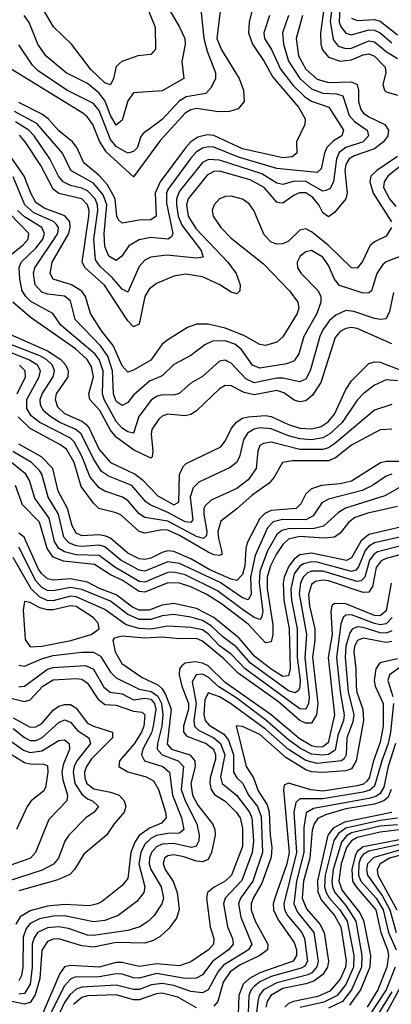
# Model space of a CAD drawing. Header units: inches. Extents: x 501365 to 657855, y 482276 to 547543.
# Tile 619 of 656: x 602593 to 603888, y 514740 to 518176. Entities that reach past the tile are written whole.
import ezdxf

# ---------------------------------------------------------------- set-up
doc = ezdxf.new("R2010")
doc.units = ezdxf.units.IN
doc.header["$MEASUREMENT"] = 0
doc.layers.add('A6501', color=7, linetype='Continuous')

msp = doc.modelspace()

# ---------------------------------------------------------------- linework, layer by layer
at = {"layer": 'A6501', "color": 5}
for points, elevation in [([(603219.1, 518270), (603235, 518110), (603246.3, 518066.3), (603275.6, 517990), (603275.7, 517970), (603260.7, 517939.3), (603242, 517918), (603174, 517906), (603149.1, 517890.9), (603090, 517827), (603022.5, 517777.5), (603014.3, 517765.7), (603003.5, 517730), (602990, 517715.2), (602970, 517710), (602930, 517733.5), (602910, 517758.1), (602870, 517859.2), (602850, 517883.6), (602758, 517930), (602657.5, 517997.5), (602637.5, 518017.5), (602590, 518088.1)], 2860), ([(603416.8, 518263.1), (603393.5, 518166.5), (603391.3, 518130), (603404.3, 518090), (603445.4, 518030), (603475.3, 517975.3), (603565.3, 517870), (603588.4, 517830), (603586.9, 517810), (603557.5, 517750), (603559, 517710), (603542.7, 517697.3), (603510, 517694.2), (603370, 517724.5), (603270, 517771.5), (603246.2, 517773.8), (603213.8, 517766.3), (603190.3, 517749.7), (603171.3, 517728.8), (603082.4, 517610), (603066, 517570), (603068.4, 517490), (603050, 517477.2), (603010, 517476.4), (602950, 517465.5), (602937.4, 517477.4), (602932, 517490), (602925.8, 517550), (602899.1, 517599.1), (602870, 517631.7), (602816.6, 517676.6), (602792.5, 517730), (602777.5, 517750), (602730, 517788.3), (602692.8, 517830), (602670, 517845.8), (602590, 517886.9)], 2920), ([(603295.8, 518235.8), (603280.6, 518110), (603296.1, 518070), (603357.9, 517970), (603372.8, 517930), (603375.4, 517890), (603354.8, 517865.2), (603324.7, 517855.3), (603285.8, 517854.2), (603210, 517865.5), (603190, 517860.6), (603170, 517849.2), (603084.3, 517755.7), (602990, 517627.6), (602894.3, 517714.3), (602871.8, 517751.8), (602848, 517810), (602830, 517836.1), (602813.1, 517850), (602426.6, 518086.6)], 2880), ([(603103.3, 518230), (603150.7, 518150), (603168.3, 518110), (603170, 518089), (603158.2, 518030), (603165.6, 517970), (603090, 517927.7), (602990, 517920.6), (602970, 517892.6), (602950, 517824.8), (602930, 517807.1), (602910, 517841.4), (602890.9, 517890.9), (602870, 517919.7), (602830, 517952.5), (602755.4, 517990), (602684.4, 518050), (602656.5, 518090), (602626.2, 518166.2), (602609.3, 518190)], 2840), ([(603655.6, 518230), (603641.4, 518130), (603642.7, 518090), (603648.6, 518070), (603670, 518045.3), (603710, 518030.9), (603750, 518035.7), (603790, 518052.8), (603810, 518056.5), (603830, 518048.2), (603867.6, 518010), (603869.5, 517990), (603859.3, 517950), (603864.3, 517930), (603870, 517923.8), (603910, 517912.1)], 3020), ([(603683.8, 518230), (603675.3, 518170), (603686, 518106), (603703.3, 518083.3), (603730, 518074.6), (603750, 518076.8), (603810, 518101.4), (603830, 518097.9), (603870, 518064.5), (603910, 518040.6)], 3040), ([(603710, 518250), (603707.1, 518167.1), (603713.4, 518150), (603730, 518129.2), (603750, 518123), (603810, 518140.2), (603830, 518139.7), (603850, 518129.4), (603890, 518094.8)], 3060), ([(603043.7, 518203.7), (603065.9, 518150), (603067.1, 518072.9), (603050, 518054), (603005.5, 518050), (602949.2, 518030), (602930, 518011.8), (602920.3, 517970), (602910, 517948.2), (602890, 517955.3), (602841.7, 518001.7), (602774.1, 518090), (602710.8, 518150.8), (602676.8, 518210)], 2820), ([(603463.5, 518190), (603444.1, 518130), (603446.5, 518110), (603471.3, 518071.3), (603502.5, 518002.5), (603546.1, 517946.1), (603586.9, 517906.9), (603610, 517891.5), (603670.5, 517870), (603722.3, 517790), (603716.6, 517770), (603687.2, 517752.8), (603663.8, 517730), (603655.1, 517710), (603644.5, 517655.5), (603630, 517642.8), (603490, 517656.8), (603355.8, 517695.8), (603270, 517730.4), (603250, 517731.9), (603230, 517727.4), (603210, 517714.4), (603190, 517692), (603110, 517583.6), (603105.4, 517570), (603104.7, 517535.3), (603126.9, 517430), (603122.6, 517417.4), (603109.7, 517410.3), (603050, 517415.4), (603010, 517407.7), (602973.7, 517386.3), (602949.7, 517350.3), (602930, 517334.9), (602904.3, 517350), (602890, 517383.9), (602887.8, 517430), (602896.5, 517530), (602884.6, 517564.6), (602850, 517604.8), (602771.4, 517650), (602742.9, 517710), (602653.1, 517813.1), (602575.7, 517855.7)], 2940), ([(603530.3, 518190), (603509.4, 518130), (603512.6, 518090), (603530.6, 518030.6), (603569.6, 517970), (603610, 517934), (603650, 517919.5), (603697, 517917), (603719.6, 517910), (603741.6, 517841.6), (603760.5, 517820.5), (603804.6, 517790), (603809.3, 517770), (603790.3, 517749.7), (603730.3, 517729.7), (603707.3, 517712.7), (603697.3, 517690), (603687.3, 517610), (603674.7, 517585.3), (603660.8, 517579.2), (603650, 517577.9), (603590, 517611.2), (603550, 517612.4), (603510, 517600.1), (603490, 517605.6), (603437.8, 517637.8), (603290, 517685.7), (603251.6, 517688.4), (603230, 517677.9), (603150, 517577.9), (603140, 517550), (603139.4, 517530), (603145.7, 517490), (603158.3, 517458.3), (603225.9, 517370), (603233, 517347), (603210, 517343.3), (603105.7, 517354.3), (603050, 517346.9), (603030, 517336.1), (603010, 517314.6), (602970, 517225.3), (602950, 517235.6), (602916, 517276), (602874, 517314), (602858, 517338), (602851.7, 517410), (602865.5, 517510), (602864.2, 517530), (602856.4, 517550), (602830, 517578.2), (602810, 517587.7), (602770, 517597.2), (602744.4, 517610), (602729.1, 517629.1), (602698.5, 517690), (602643.4, 517770), (602624.9, 517790), (602579.2, 517819.2)], 2960), ([(603578.4, 518190), (603556.6, 518110), (603564.5, 518050), (603590, 518003.3), (603630, 517968), (603670, 517956), (603750, 517959.4), (603769.1, 517950), (603773.9, 517930), (603774.1, 517890), (603782.7, 517862.7), (603791.4, 517850), (603810, 517836.9), (603865.9, 517810), (603878.2, 517790), (603876, 517770), (603861.8, 517750), (603830, 517725.6), (603759.1, 517700.9), (603741.3, 517690), (603729.9, 517670.1), (603727, 517650), (603734.5, 517570), (603730.5, 517550), (603690, 517502.9), (603670, 517488), (603650, 517501.6), (603635.4, 517530), (603615.3, 517555.3), (603590, 517571.4), (603568.5, 517571.5), (603550, 517563.7), (603510, 517535), (603497.1, 517537.1), (603490, 517538.5), (603444.9, 517590), (603396.4, 517616.4), (603290, 517646.6), (603270, 517646.5), (603246.5, 517633.5), (603180.6, 517550), (603175.1, 517530), (603180.4, 517490), (603206.7, 517446.7), (603318.7, 517330), (603348.3, 517290), (603362.1, 517250), (603361.1, 517230), (603350, 517218.5), (603330, 517224.4), (603290.4, 517250.4), (603230, 517278.5), (603172.7, 517287.3), (603130, 517281), (603070, 517254.9), (603044.5, 517235.5), (603030, 517209.8), (603010, 517113.6), (602990, 517104), (602970, 517125), (602888.9, 517248.9), (602821.2, 517310), (602810.5, 517330), (602834.3, 517490), (602834.9, 517510), (602829.5, 517530), (602810, 517550), (602730, 517569.4), (602710, 517584.4), (602666.6, 517666.6), (602612.5, 517750), (602592.7, 517772.7)], 2980), ([(603750, 518180.6), (603770, 518173.4), (603830, 518176.6), (603850, 518171), (603910, 518123)], 3080), ([(603889.6, 517450), (603870, 517419.9), (603830, 517400.1), (603813.9, 517386.1), (603787.9, 517332.1), (603770, 517308.4), (603750, 517309.9), (603666.9, 517390), (603610, 517435.3), (603590, 517445.9), (603570, 517441.8), (603530, 517402.9), (603510, 517393.1), (603490, 517392.2), (603470, 517399.5), (603445.5, 517425.5), (603409.4, 517510), (603392.9, 517532.9), (603370, 517549.4), (603330, 517560.4), (603310, 517559.2), (603290, 517550.2), (603270.8, 517530), (603264.2, 517510), (603267.5, 517490), (603294.1, 517450), (603330, 517413.8), (603443.6, 517323.6), (603533.1, 517230), (603562.2, 517190), (603565.9, 517170), (603560.1, 517150), (603510.9, 517069.1), (603490, 517050.4), (603450, 517038.2), (603430, 517042.7), (603374.2, 517074.2), (603310, 517099.4), (603250, 517113.1), (603210, 517113.2), (603178.6, 517101.4), (603110, 517058.4), (603090, 517043.1), (603050, 516987.8), (602990, 516952.4), (602970, 516945.3), (602950, 516967.7), (602919.2, 517039.2), (602878.6, 517090), (602839.9, 517150), (602822.6, 517210), (602810, 517228.1), (602773.4, 517250), (602710.4, 517270), (602699.3, 517290), (602706.6, 517330), (602764.2, 517430), (602769.1, 517450), (602767.5, 517470), (602751.2, 517491.2), (602678.2, 517518.2), (602650, 517538.2), (602631.8, 517570), (602609.2, 517630), (602540.6, 517730)], 3020), ([(603910, 517698), (603838.2, 517650), (603817.6, 517630), (603813.9, 517610), (603825.3, 517570), (603888.9, 517470)], 3020), ([(603930, 517673), (603876.9, 517630), (603863, 517610), (603861.8, 517590), (603881.9, 517550), (603904.2, 517524.2)], 3040), ([(603927, 517353), (603870, 517331.3), (603858.7, 517321.3), (603838.4, 517290), (603819.5, 517230), (603810, 517222.4), (603790, 517221.6), (603708.3, 517248.4), (603689.9, 517269.9), (603670, 517317.8), (603650, 517346.5), (603610, 517369.9), (603590, 517365.9), (603570.8, 517350), (603560.4, 517330), (603561.5, 517310), (603574.2, 517290), (603633.4, 517230), (603642.5, 517210), (603643.4, 517190), (603628.9, 517150), (603583.6, 517070), (603566.7, 517010), (603550, 516985.7), (603524.7, 516975.3), (603430, 516959.3), (603405, 516970), (603365.4, 517025.4), (603343.1, 517043.1), (603310, 517055.6), (603265.8, 517054.2), (603238.6, 517041.4), (603190, 517003.9), (603130, 516972.5), (603090, 516932.5), (603045.4, 516914.6), (602990, 516865), (602970, 516840.3), (602950, 516829.5), (602930, 516842.8), (602920.6, 516870), (602916.4, 516950), (602901, 517001), (602875.9, 517035.9), (602786.6, 517130), (602770, 517195.2), (602750, 517211.2), (602690, 517217.5), (602670, 517224.4), (602647.1, 517250), (602641.3, 517290), (602646.2, 517310), (602726.4, 517430), (602728.9, 517450), (602721.1, 517461.1), (602711.1, 517471.1), (602642.1, 517502.1), (602611.2, 517530), (602570, 517627.1)], 3040), ([(603895.8, 517224.2), (603882.6, 517157.4), (603870, 517132.3), (603851, 517129), (603830, 517132.6), (603757.8, 517157.8), (603730, 517160.4), (603695, 517145), (603673.5, 517126.5), (603650, 517093.2), (603639.8, 517070), (603605.9, 516950), (603590, 516920.8), (603570, 516912.1), (603510, 516925.1), (603490, 516925.3), (603410, 516908), (603381.9, 516921.9), (603330, 516977.5), (603310, 516987.8), (603290, 516984.3), (603230, 516930.9), (603190, 516907.7), (603149.3, 516870.7), (603130, 516865.6), (603090, 516866.4), (603070, 516861.2), (603051.8, 516848.2), (603008.5, 516791.5), (602990, 516733), (602970, 516737.6), (602950, 516750.3), (602930, 516773.2), (602887.8, 516850), (602882.1, 516870), (602884.5, 516950), (602870, 516989.9), (602855.2, 517010), (602736.6, 517110), (602708.9, 517150), (602632.7, 517192.7), (602614.5, 517210), (602602.5, 517230), (602593.7, 517270), (602591.2, 517310), (602598.2, 517330), (602650, 517378.5), (602673.8, 517410), (602679.6, 517430), (602670.3, 517450), (602610, 517487.7), (602586.1, 517510)], 3060), ([(602563.7, 517356.3), (602605.4, 517390), (602623, 517410), (602624.6, 517430), (602558.7, 517498.7)], 3080), ([(603890, 517044.8), (603770, 517098.5), (603750, 517101.5), (603730, 517098.1), (603710, 517087.4), (603693.2, 517066.8), (603643.1, 516910), (603614.3, 516865.7), (603590, 516845.4), (603570, 516841.7), (603550, 516848.3), (603514.1, 516874.1), (603490, 516881.8), (603410, 516867), (603375.2, 516875.2), (603330, 516898.2), (603310, 516899.1), (603290, 516888), (603210, 516811), (603190, 516797.6), (603170, 516793.9), (603110, 516799.2), (603090, 516792.5), (603077.8, 516782.2), (603054.2, 516745.8), (603051.2, 516728.8), (603057.9, 516670), (603054.8, 516650), (603050, 516645.8), (602990, 516674.6), (602930, 516718.4), (602910, 516743.8), (602872.1, 516812.1), (602837.3, 516850), (602834.8, 516870), (602850.9, 516930), (602844, 516964), (602829, 516990), (602787.7, 517027.7), (602630, 517137.6), (602569.6, 517189.6)], 3080), ([(603910, 516915.7), (603870, 516918.6), (603830, 516900.5), (603790, 516870.3), (603770, 516848), (603717.4, 516770), (603674.6, 516730), (603650, 516716), (603610, 516710.1), (603570, 516713.3), (603530, 516723.9), (603470, 516748.2), (603430, 516751.5), (603410, 516746.3), (603387.5, 516732.5), (603373, 516710), (603358.9, 516650), (603348.5, 516630), (603327.1, 516612.9), (603217.8, 516562.2), (603197.5, 516542.5), (603186.9, 516510), (603197.2, 516430), (603190, 516420.8), (603170, 516423.2), (603110, 516456.5), (603050, 516481.5), (603033.5, 516493.5), (602984.2, 516550), (602902.3, 516582.3), (602878.8, 516598.8), (602850, 516643.3), (602807.3, 516730), (602787.2, 516747.2), (602733.3, 516770), (602701.6, 516790), (602677, 516810), (602665.6, 516830), (602665, 516850), (602671.2, 516870), (602710, 516930), (602715, 516950), (602708, 516970), (602686.8, 516990), (602663, 517003), (602504, 517064)], 3140), ([(602530, 517091.6), (602690, 517020.7), (602737.2, 516990), (602754.2, 516970), (602762.1, 516950), (602761.3, 516930), (602721, 516870), (602716.5, 516850), (602725.2, 516825.2), (602750, 516801.1), (602810, 516775.3), (602824.3, 516764.3), (602835.5, 516750), (602870, 516675.4), (602910, 516631), (602995.8, 516590), (603021.1, 516570), (603074.5, 516514.5), (603130, 516482.3), (603148.1, 516491.9), (603150.8, 516589.2), (603163.2, 516616.8), (603173.4, 516626.6), (603294.8, 516685.2), (603310, 516704.7), (603332, 516750), (603350, 516772.9), (603370, 516784.9), (603390, 516789.7), (603450, 516794.5), (603470, 516791.5), (603530, 516762.6), (603570, 516750.5), (603610, 516747.7), (603644.3, 516755.7), (603667.9, 516772.1), (603690, 516799.7), (603730, 516884.7), (603750, 516915), (603810, 516976.3), (603830, 516982.1), (603850, 516980.8), (603926.9, 516950)], 3120), ([(603890, 516832.8), (603830, 516813.6), (603690, 516695.9), (603670, 516682.1), (603650, 516675.3), (603570, 516675.7), (603470, 516701.3), (603442.8, 516697.2), (603430.7, 516689.3), (603423.3, 516670), (603418, 516610), (603390, 516570.4), (603350, 516540.1), (603260.5, 516499.5), (603240.2, 516479.8), (603235.5, 516470), (603235.2, 516450), (603245.7, 516390), (603244, 516376), (603234.2, 516365.8), (603210, 516372), (603110, 516425.3), (603030, 516438.4), (603010, 516451.3), (602970, 516497.4), (602951.9, 516510), (602890, 516529.9), (602870, 516542.1), (602839.4, 516579.4), (602810, 516653.1), (602783.1, 516703.1), (602770, 516715.3), (602663.8, 516770), (602633.2, 516793.2), (602618.5, 516818.5), (602618.3, 516850), (602661.1, 516930), (602665.8, 516950), (602655.9, 516970), (602627.6, 516987.6), (602550, 517019.2)], 3160), ([(602585, 516870), (602613.8, 516930), (602612.4, 516950), (602592.8, 516970)], 3180), ([(603890, 516747.1), (603850, 516744.7), (603750, 516690.8), (603693.6, 516646.4), (603670, 516636.5), (603543.9, 516636.1), (603509.8, 516630.2), (603480.7, 516579.3), (603462.2, 516557.8), (603403.2, 516516.8), (603350, 516468.5), (603294, 516426), (603284.4, 516390), (603285.8, 516365.8), (603297.1, 516323), (603297.9, 516310), (603290, 516305.6), (603270, 516308.4), (603250, 516318.1), (603150, 516375.9), (603110, 516393.9), (603090, 516395.9), (603030, 516384.2), (603010, 516389.9), (602946.4, 516446.4), (602930, 516455.3), (602869.4, 516470), (602850, 516488.5), (602807.3, 516547.3), (602783.2, 516630), (602756.6, 516676.6), (602733.7, 516693.7), (602630, 516748.9), (602587.8, 516790)], 3180), ([(603930, 516634.3), (603870, 516633.8), (603850.6, 516629.4), (603750, 516565.5), (603710, 516555.5), (603644.9, 516550), (603610, 516539.1), (603590, 516521.5), (603573.3, 516486.7), (603557, 516470), (603470, 516463.2), (603447.6, 516452.4), (603430, 516435.2), (603386.3, 516350), (603380.9, 516330), (603377.8, 516270), (603370, 516239.2), (603350, 516219.2), (603330, 516223.4), (603256.1, 516256.1), (603190, 516293.8), (603130, 516319.9), (603110, 516321.8), (603090, 516316.7), (603050, 516296.3), (603030, 516291.7), (603010, 516294.4), (602970, 516313.7), (602910, 516366.2), (602894, 516374), (602870, 516377.9), (602810, 516374.6), (602790, 516384.1), (602775.9, 516410), (602760.3, 516470), (602727, 516530), (602708.9, 516610), (602669.3, 516650), (602590, 516694.5)], 3220), ([(603890, 516589.7), (603870, 516582.4), (603822.8, 516550), (603786.8, 516533.2), (603670, 516503.1), (603646.9, 516490), (603616, 516444), (603590, 516430.9), (603508.9, 516431.1), (603476.6, 516423.4), (603457.1, 516402.9), (603413.9, 516306.1), (603397.5, 516230), (603399.9, 516170), (603390, 516151.8), (603370, 516158.3), (603292, 516212), (603150, 516278.5), (603110, 516283.4), (603030, 516251.2), (603010, 516254.4), (602945.8, 516290), (602890, 516336.6), (602870, 516342.5), (602810, 516337.3), (602790, 516339.6), (602764.4, 516350), (602747.2, 516370), (602728, 516450), (602692.8, 516510), (602670, 516589.9), (602662.1, 516602.1), (602634.2, 516630), (602569.4, 516669.4)], 3240), ([(603916.5, 516543.5), (603866.1, 516513.9), (603728.8, 516471.2), (603704.2, 516455.8), (603652.1, 516407.9), (603619.6, 516400.4), (603530, 516398.9), (603506.8, 516393.2), (603490, 516378.9), (603457.5, 516322.5), (603430, 516250), (603427.4, 516210), (603441, 516110), (603436.4, 516090), (603430, 516082.5), (603410, 516090), (603370, 516117.1), (603282.6, 516182.6), (603170, 516238.1), (603130, 516247.5), (603110, 516246.1), (603030, 516212.9), (603010, 516215.1), (602925.1, 516265.1), (602870, 516306.2), (602790, 516308.7), (602750, 516318.8), (602730.3, 516330), (602714.5, 516354.5), (602695.7, 516435.7), (602646.5, 516506.5), (602628, 516568), (602614.8, 516590), (602545.9, 516645.9)], 3260), ([(603910, 516477.1), (603806.3, 516453.7), (603761.7, 516438.3), (603738.8, 516421.2), (603710, 516383.5), (603690.6, 516369.4), (603653.3, 516366.7), (603570, 516372), (603530, 516363), (603510, 516344.7), (603486.8, 516310), (603467, 516270), (603456.2, 516230), (603456.3, 516190), (603475.9, 516064.1), (603476.1, 516030), (603470, 516004.3), (603450, 516000.7), (603390, 516066.4), (603297, 516137), (603246.1, 516170), (603190, 516196.3), (603150, 516209.1), (603110, 516210.5), (603030, 516178), (603010, 516180.3), (602950, 516220), (602910, 516238.1), (602854, 516274), (602746.3, 516286.3), (602710, 516299.8), (602689.3, 516330), (602662.7, 516422.7), (602602.8, 516482.8), (602578.9, 516550)], 3280), ([(603990, 516420.7), (603810, 516379), (603783, 516357), (603750, 516297.4), (603732, 516288), (603610, 516313.9), (603570, 516308.6), (603550, 516293.5), (603531.4, 516268.6), (603514.7, 516230), (603511.3, 516210), (603513.5, 516150), (603532, 516050), (603535.6, 515910), (603530, 515885.6), (603510, 515884.2), (603470, 515909.5), (603413.1, 515953.1), (603357.9, 516017.9), (603269.5, 516089.5), (603210, 516120.6), (603130, 516138.7), (603090, 516132.7), (603044.6, 516115.4), (603010, 516114.8), (602985.9, 516125.9), (602929, 516169), (602871.1, 516191.1), (602830, 516213.2), (602770, 516224.2), (602710, 516219.5), (602690, 516224.3), (602670, 516241.6), (602658.8, 516258.8), (602608.5, 516370), (602590, 516384.3)], 3320), ([(603990, 516386.7), (603829.4, 516350.6), (603810, 516338.6), (603796.9, 516323.1), (603774, 516266), (603764.9, 516255.1), (603749.3, 516250.7), (603630, 516282.3), (603610, 516283.7), (603582.9, 516277.1), (603570, 516269.2), (603550, 516241.9), (603537.9, 516190), (603540.6, 516150), (603560.5, 516050), (603560.5, 515950), (603570.3, 515869.7), (603570, 515847.2), (603565, 515835), (603553.1, 515826.9), (603530, 515833.6), (603398, 515930), (603347.2, 515987.2), (603301.6, 516021.6), (603260.8, 516060.8), (603230, 516079.2), (603190, 516091), (603130, 516099.9), (603090, 516095.2), (603050, 516082.8), (603010, 516082.7), (602970, 516099.9), (602910, 516146.3), (602810, 516187.9), (602770, 516194.4), (602710, 516182.3), (602690, 516183.7), (602670, 516194.5), (602650, 516217.1), (602590, 516335.2)], 3340), ([(604000.2, 516359.8), (603840.9, 516319.1), (603827, 516310), (603812.7, 516290), (603796.1, 516230), (603782.9, 516217.1), (603770, 516214.8), (603650, 516250.8), (603610, 516251.1), (603595.5, 516244.5), (603580.8, 516230), (603571.7, 516210), (603567.4, 516172.6), (603592.4, 516030), (603587.6, 515950), (603601.9, 515810), (603599.9, 515790), (603590, 515769.3), (603570, 515771.2), (603379.3, 515910), (603330, 515961.8), (603290, 515990.2), (603251.2, 516031.2), (603230, 516046), (603190, 516055.2), (603110, 516059.7), (603050, 516049.3), (603010, 516051.1), (602964.5, 516064.5), (602890, 516117.5), (602790, 516162.2), (602770, 516164.1), (602710, 516147.9), (602688.9, 516148.9), (602661.8, 516161.8), (602632.9, 516190), (602570, 516299.5)], 3360), ([(604010, 516333.3), (603870, 516296), (603852.9, 516287.1), (603835.9, 516264.1), (603822.5, 516197.5), (603810, 516177.7), (603790, 516177.3), (603670, 516217.4), (603650, 516219.9), (603624.3, 516215.7), (603610, 516204.3), (603599.7, 516170), (603603.8, 516130), (603622.2, 516050), (603622.2, 516010), (603614, 515950), (603632.4, 515790), (603627.3, 515750), (603610, 515721.4), (603590, 515720.5), (603570, 515730.7), (603495.1, 515795.1), (603354.8, 515894.8), (603305.2, 515945.2), (603230, 516006.5), (603210, 516016.4), (603150, 516015), (603090, 516021.4), (603030, 516017.4), (602950, 516024.2), (602922.6, 516017.4), (602918.3, 516010), (602925.8, 515970), (602949.5, 515929.5), (603020.2, 515880.2), (603074.9, 515854.9), (603090, 515841), (603101.5, 515821.5), (603121, 515770), (603107.3, 515647.3), (603122.9, 515630), (603185.9, 515610), (603203.8, 515590), (603204.7, 515570), (603189.5, 515510), (603195.3, 515470), (603214.7, 515434.7), (603265.8, 515370), (603273.6, 515350), (603274.2, 515330), (603261.4, 515270), (603250, 515244.9), (603230, 515237.3), (603210, 515239.6), (603165.3, 515254.7), (603130, 515260.9), (603110, 515257.6), (603098.5, 515250), (603092.9, 515230), (603100.2, 515210), (603128.1, 515168.1), (603142.5, 515130), (603149.2, 515070.8), (603139.9, 515040.1), (603114.6, 515005.4), (603083.3, 514976.7), (603058, 514962), (603030, 514953.7), (602930, 514955.2), (602850, 514939.8), (602810, 514944.4), (602730, 514968.4), (602710, 514967.5), (602690, 514959.2), (602670.8, 514929.2), (602663.8, 514830), (602647.1, 514772.9), (602630, 514746.5), (602610, 514739.9), (602550, 514753.6)], 3380), ([(603888.5, 516210), (603870, 516112.3), (603850, 516095.3), (603830, 516096.5), (603730, 516137.8), (603690, 516137.9), (603680.9, 516130), (603677.3, 516110), (603681.9, 516030), (603668, 515950), (603690.9, 515750), (603667.9, 515652.1), (603650, 515637.8), (603630, 515636.7), (603610, 515642.3), (603567.3, 515667.3), (603470, 515750.5), (603310, 515863.2), (603250, 515920.7), (603230, 515930.3), (603204.8, 515935.2), (603170.2, 515930), (603158.7, 515921.3), (603150.4, 515910), (603149.5, 515890), (603158.3, 515850), (603181.5, 515790), (603181.3, 515770), (603164.1, 515710), (603163.9, 515690), (603175.8, 515675.8), (603243.3, 515650), (603268.7, 515630), (603276, 515610), (603275.2, 515595.2), (603257, 515530), (603255.5, 515510), (603260.3, 515490), (603272.5, 515472.5), (603310, 515449), (603347.8, 515410), (603361.3, 515390), (603370, 515354), (603369.8, 515290), (603331.3, 515190), (603310, 515169), (603270.9, 515149.1), (603247.8, 515130), (603244.9, 515110), (603256.8, 515010), (603269.4, 514970), (603269.3, 514950), (603250.9, 514930), (603190, 514888.1), (603150, 514873.7), (603070, 514880.6), (603010, 514872.3), (602950, 514885.6), (602930, 514885.2), (602870, 514869.6), (602770, 514875.7), (602750, 514870.2), (602732.8, 514847.2), (602672.9, 514707.1)], 3420), ([(603892, 516090), (603870, 516067.8), (603850, 516064.5), (603830, 516068.9), (603750, 516098.8), (603730, 516097.7), (603720.2, 516090), (603712.8, 516067.2), (603697.6, 515950), (603709.7, 515830), (603724.4, 515750), (603722.1, 515730), (603702.3, 515677.7), (603693, 515627), (603670, 515612), (603650, 515609.2), (603610, 515613.1), (603572.1, 515632), (603530, 515662.5), (603450, 515732.9), (603346.8, 515810), (603287.5, 515847.5), (603250, 515881.4), (603230, 515891.6), (603208.8, 515890), (603194.5, 515865.5), (603208.3, 515790), (603200.8, 515730), (603202.4, 515710), (603216.2, 515696.2), (603270, 515670), (603292.7, 515650), (603308.5, 515610), (603293.3, 515533.3), (603298.8, 515510), (603349.3, 515469.3), (603394.1, 515410), (603402.1, 515390), (603408, 515310), (603403.4, 515270), (603367.7, 515172.3), (603309.7, 515110.3), (603303.9, 515090), (603317.1, 515010), (603335.4, 514970), (603336.8, 514950), (603321.4, 514930), (603266.8, 514890), (603230, 514843), (603208.4, 514831.6), (603170, 514830), (603070, 514846.9), (603010, 514831.6), (602990, 514832.6), (602950, 514845.4), (602930, 514845.8), (602870, 514835.6), (602785.7, 514834.3), (602770, 514827.1), (602750, 514803.9), (602684.4, 514675.6)], 3440), ([(603890, 516042.7), (603870, 516035), (603850, 516035.7), (603790, 516054.4), (603770, 516056.5), (603751.5, 516048.5), (603744, 516036), (603730, 515990), (603728, 515950), (603738.4, 515830), (603757.6, 515750), (603754.7, 515725.3), (603733.4, 515670), (603731.5, 515610), (603724, 515596), (603715.2, 515590), (603630, 515580.4), (603590, 515590.1), (603530, 515628.7), (603450, 515700), (603328.4, 515790), (603290, 515812.9), (603250, 515826.7), (603238.1, 515801.9), (603235, 515750), (603239.3, 515730), (603254.2, 515714.2), (603303.2, 515683.2), (603321, 515661), (603339, 515610), (603338.4, 515550), (603350.4, 515530.4), (603370.8, 515510.8), (603390.7, 515470), (603422, 515430), (603434.8, 515394.8), (603439.5, 515270), (603405.3, 515170), (603363.3, 515110), (603355.9, 515090), (603363.6, 515043.6), (603402.1, 514950), (603390.7, 514930), (603303.6, 514876.4), (603285.2, 514854.8), (603250, 514790), (603230, 514780.2), (603190, 514784.3), (603130, 514805.1), (603090, 514812.7), (603052.4, 514807.6), (603010, 514791.5), (602990, 514791), (602930, 514806.4), (602810, 514800.2), (602790, 514792.4), (602767.5, 514772.5), (602750, 514746.4), (602710, 514661.4)], 3460), ([(603890, 516005.3), (603870, 516002.9), (603790, 516017.8), (603771.2, 516008.8), (603760.6, 515990), (603757.4, 515970), (603765.1, 515910), (603765.6, 515850), (603768.7, 515828.7), (603789.5, 515770), (603791.7, 515730), (603765.5, 515590), (603750, 515562), (603730, 515555.1), (603650, 515548.4), (603610, 515551.1), (603590, 515558.2), (603520.6, 515600.6), (603430, 515680.8), (603370, 515708.7), (603348, 515712), (603382.8, 515570), (603408.1, 515530), (603424.8, 515484.8), (603456.2, 515436.2), (603463.3, 515410), (603466.1, 515330), (603472.5, 515287.5), (603470, 515253.3), (603437.4, 515162.6), (603406.8, 515110), (603400.1, 515090), (603400.5, 515070), (603413.5, 515030), (603458.2, 514950), (603456.8, 514930), (603429.7, 514910), (603362.1, 514877.9), (603326.4, 514853.6), (603302.6, 514817.4), (603283.8, 514750), (603270, 514733.7)], 3480), ([(602590, 515923.7), (602610, 515920.1), (602673, 515947), (602710, 515956.5), (602810, 515968.5), (602850, 515968.4), (602875.1, 515955.2), (602910, 515898.9), (602930, 515879.4), (603010, 515839.3), (603051.6, 515831.6), (603075.2, 515815.2), (603087.3, 515790), (603092.1, 515750), (603089, 515710), (603073.2, 515650), (603072.8, 515630), (603089.7, 515610), (603146, 515590), (603164.2, 515570), (603156.6, 515490), (603169.6, 515449.7), (603210.8, 515370), (603219.1, 515330), (603217.7, 515310), (603208.1, 515291.9), (603192.4, 515287.6), (603130, 515300.7), (603090, 515298.6), (603070, 515289.7), (603052.9, 515270), (603045.5, 515250), (603045, 515230), (603050.7, 515210), (603086.7, 515150), (603094.4, 515110), (603088.8, 515090), (603062, 515050), (603042.2, 515030), (603012.4, 515010), (602970, 514997.6), (602850, 514980.3), (602830, 514981.2), (602764, 515004), (602730, 515010), (602690, 515006.6), (602655.9, 514990), (602642.3, 514970), (602637, 514950), (602636.7, 514870), (602629.4, 514810.6), (602610, 514777.5), (602590, 514774.7)], 3360), ([(603910, 515945.1), (603848, 515932), (603834.7, 515910), (603829.2, 515869.2), (603832.4, 515850), (603859.8, 515790), (603859.6, 515710), (603850, 515654.2), (603826, 515590), (603811.5, 515530), (603802.5, 515517.5), (603791.4, 515508.6), (603770, 515502.6), (603650, 515484), (603607.9, 515487.9), (603530, 515511.8), (603515.5, 515504.5), (603512.2, 515487.8), (603532.6, 515270), (603524.5, 515230), (603482.4, 515110), (603477.2, 515090), (603478.4, 515070), (603494.6, 515034.6), (603550, 514955.4), (603558, 514930), (603558.5, 514910), (603546.1, 514890), (603430, 514849.2), (603394.1, 514830), (603371.6, 514810), (603357.5, 514770), (603354.2, 514705.8)], 3520), ([(603969.1, 515950.9), (603882.4, 515890), (603876.3, 515870), (603893.7, 515813.7)], 3540), ([(602590, 515847.7), (602610, 515849.8), (602690.3, 515909.7), (602710, 515915.1), (602822.3, 515922.3), (602850, 515909.3), (602886.2, 515846.2), (602908.8, 515828.8), (602950, 515823.6), (602990, 515802.7), (603030, 515807.9), (603050, 515804.6), (603062.8, 515790), (603067.4, 515770), (603058.6, 515710), (603053.2, 515686.8), (603023, 515630), (603017.5, 515610), (603028.8, 515590), (603092.3, 515570), (603115.9, 515550), (603125.4, 515470), (603157.6, 515390), (603165.5, 515350), (603150, 515336.7), (603110, 515336.2), (603070, 515328.7), (603050, 515318.2), (603030, 515298.4), (603015, 515270), (603009, 515230), (603029.7, 515150.3), (603025.5, 515130), (603001.9, 515098.1), (602936.3, 515050), (602890, 515032.3), (602850, 515027.6), (602750, 515048.2), (602710, 515047.7), (602662.1, 515037.9), (602630, 515021.5), (602615.9, 515004.1), (602605.8, 514974.2), (602604.3, 514870), (602599.4, 514840.6), (602590, 514821.3)], 3340), ([(602530, 515815.8), (602610, 515796.6), (602630, 515801.8), (602673.9, 515850), (602710, 515871.8), (602790, 515877.3), (602810, 515874.7), (602830, 515860.9), (602865.8, 515805.9), (602890, 515786.1), (602930, 515783.2), (602990, 515762.2), (603019.8, 515759.8), (603030, 515750), (603025.4, 515710), (603018, 515690), (602991.8, 515648.2), (602941, 515590), (602939.3, 515570), (602970, 515550.9), (603034, 515534), (603059.4, 515519.4), (603076.6, 515490), (603101.5, 515410), (603103.5, 515390), (603087.9, 515372.1), (603045.2, 515354.8), (603010, 515328.5), (602994.6, 515305.4), (602980.6, 515270), (602970, 515179.4), (602950, 515154.6), (602880.9, 515099.1), (602865, 515090), (602836.2, 515083.8), (602750, 515088.7), (602690, 515082.3), (602630, 515066.6), (602595.4, 515044.6), (602580.4, 515019.6)], 3320), ([(603896.2, 515790), (603885.2, 515690), (603877.4, 515650), (603854.9, 515590), (603830, 515500.6), (603813.3, 515486.7), (603790, 515479.8), (603650, 515456.3), (603570, 515457.3), (603555.7, 515444.3), (603548.9, 515410), (603558.5, 515270), (603513.6, 515090), (603516.6, 515070), (603526.7, 515050), (603576.2, 514990), (603586.3, 514970), (603596.9, 514890), (603586.7, 514873.3), (603574.5, 514865.5), (603470, 514836.3), (603430, 514817.8), (603410, 514802.4), (603399.5, 514790), (603391.8, 514770), (603389.2, 514710)], 3540), ([(602570, 515739.6), (602630, 515706.9), (602650, 515708), (602670, 515720.1), (602710, 515765.9), (602730, 515780.7), (602750, 515786.6), (602770, 515785.5), (602779.9, 515779.9), (602790, 515772.7), (602830, 515721.2), (602850.4, 515710.4), (602916.9, 515690), (602916.4, 515670), (602843.8, 515596.2), (602825.8, 515570), (602819.7, 515550), (602820.3, 515530), (602827.7, 515510), (602851.6, 515491.6), (602910, 515480.6), (602939.6, 515470), (602957.5, 515450), (602963.7, 515430), (602957.7, 515410), (602922, 515370), (602895.3, 515330), (602816.6, 515263.4), (602784, 515210), (602767.7, 515192.3), (602726.2, 515173.8), (602590, 515136)], 3280), ([(602570, 515702.3), (602610, 515670.3), (602630, 515660.4), (602650, 515660.6), (602670, 515669.3), (602730, 515723.7), (602750, 515732.1), (602770, 515723.9), (602794.9, 515694.9), (602833.9, 515670), (602840.4, 515650), (602792.5, 515590), (602783.4, 515570), (602779.7, 515550), (602786, 515510), (602810, 515472.6), (602830, 515456.9), (602847.1, 515450), (602867.5, 515430), (602853.2, 515410), (602823.9, 515390), (602765.1, 515330), (602750.4, 515309.6), (602728.8, 515250), (602710.9, 515229.1), (602672.1, 515207.9), (602550, 515168.6)], 3260), ([(602550, 515667.7), (602606.8, 515626.8), (602630, 515618), (602670, 515624.1), (602730, 515660.2), (602750, 515662.6), (602765.5, 515650), (602767.3, 515630), (602744.6, 515575.4), (602740.6, 515550), (602743.5, 515523.5), (602759.6, 515470), (602757.4, 515450), (602694.7, 515385.3), (602648.6, 515270), (602630.6, 515250), (602530, 515213.8)], 3240), ([(602550, 515621.4), (602610, 515584.2), (602630, 515578.7), (602677.3, 515577.3), (602690, 515571.9), (602691.2, 515550), (602683.3, 515496.7), (602676.2, 515483.8), (602633.8, 515450), (602619.1, 515430), (602581.8, 515350)], 3220), ([(603903.3, 515650), (603877, 515570), (603862.2, 515497.8), (603850, 515475.7), (603834.6, 515465.4), (603810, 515458), (603616.9, 515423.1), (603592.1, 515407.9), (603583.2, 515356.8), (603583.6, 515270), (603558.3, 515170), (603548.7, 515090), (603561.6, 515061.6), (603618.4, 514990), (603634.1, 514890), (603629.4, 514870.6), (603611.3, 514850), (603597.3, 514842.7), (603490, 514815.2), (603443.6, 514790), (603428.4, 514770), (603422.7, 514750), (603410, 514645.4)], 3560), ([(603888.4, 515490), (603877.1, 515462.9), (603862.7, 515450), (603830, 515438.4), (603730, 515422.1), (603658.8, 515401.2), (603632.2, 515387.8), (603619.2, 515370), (603612.7, 515347.3), (603604.8, 515250), (603582.9, 515170), (603578.2, 515110), (603593.1, 515073.1), (603639.4, 515019.4), (603654.7, 514990), (603669.2, 514890), (603665.7, 514870), (603650, 514843.7), (603618.9, 514821.1), (603590, 514810.8), (603510, 514794.6), (603468.4, 514770), (603456.1, 514750), (603450.8, 514730)], 3580), ([(603890, 515409.4), (603724.8, 515375.2), (603685.8, 515354.2), (603667, 515330), (603631.2, 515171.2), (603631.9, 515131.9), (603643.9, 515103.9), (603690.7, 515050), (603712.8, 515010), (603731.2, 514891.2), (603729.3, 514870), (603710, 514827.1), (603674.2, 514785.8), (603632.4, 514767.6), (603548, 514750), (603530, 514742.1), (603516.8, 514730)], 3620), ([(603910, 515389.9), (603850, 515381.1), (603730, 515354.2), (603704, 515336), (603688.3, 515311.7), (603658.5, 515190), (603656.2, 515150), (603661.1, 515130), (603671.8, 515111.8), (603709.4, 515069.4), (603735, 515030), (603757.5, 514910), (603756.9, 514870), (603730, 514808.4), (603699.4, 514770), (603653, 514747), (603571, 514729)], 3640), ([(603910, 515366.4), (603850, 515361), (603750, 515337.8), (603732.5, 515327.5), (603714.7, 515305.3), (603686.2, 515210), (603680.8, 515170), (603683.3, 515150), (603691.3, 515130), (603730, 515084.4), (603765, 515030), (603786.2, 514910), (603784.2, 514870), (603750.2, 514790), (603718.2, 514750), (603670, 514725.9)], 3660), ([(603926.6, 515350), (603850, 515340.2), (603770, 515322.4), (603749.7, 515310.3), (603732.8, 515287.2), (603713.4, 515230), (603705.3, 515170), (603717.3, 515137.3), (603778.5, 515058.5), (603791.8, 515031.8), (603815.6, 514910), (603813.2, 514870), (603780.6, 514790), (603743.3, 514736.6)], 3680), ([(603941.2, 515318.8), (603790.4, 515289.6), (603770, 515272.8), (603762.1, 515257.9), (603750.6, 515210), (603753.7, 515170), (603765.8, 515150), (603834.9, 515070), (603852.5, 514990), (603875.1, 514930), (603878.3, 514910), (603873.3, 514870), (603841.6, 514790), (603804.6, 514730)], 3720), ([(603950, 515304.2), (603810, 515274.3), (603790, 515262.6), (603781.6, 515250), (603775.4, 515230), (603773.7, 515190), (603781.8, 515170), (603835.5, 515110), (603860.1, 515070), (603879, 514990), (603905.8, 514930)], 3740), ([(603970, 515292.9), (603827.3, 515252.7), (603805.7, 515230), (603802, 515210), (603805.3, 515190), (603857.6, 515117.6), (603883.6, 515070), (603905.3, 514990)], 3760), ([(603990, 515279.2), (603882.3, 515250), (603849.6, 515230), (603839.3, 515210), (603841.1, 515190), (603907.8, 515070)], 3780), ([(603901.5, 514870), (603870, 514790.5), (603810, 514698.7)], 3740), ([(603947.2, 514850), (603870.5, 514709.5)], 3780), ([(603210, 514727), (603144.6, 514764.6), (603090, 514778.7), (603070, 514776.9), (603010, 514755.1), (602990, 514755), (602930, 514772.6), (602830, 514769.4), (602810, 514763.2), (602781, 514739)], 3480), ([(603890, 514783.9), (603845.4, 514710)], 3760)]:
    msp.add_lwpolyline(points, dxfattribs=dict(at, elevation=elevation))
at = {"layer": 'A6501', "color": 5, "elevation": 3380}
msp.add_lwpolyline([(602610, 516145.7), (602605.1, 516114.9), (602612.9, 516012.9), (602630, 515987.6), (602670, 515989.8), (602771.2, 516008.8), (602842.5, 516030), (602870.5, 516049.5), (602866.6, 516070), (602849.9, 516090), (602790, 516127.8), (602770, 516130.7), (602710, 516116), (602690, 516116.4), (602663.7, 516123.7), (602630, 516142.2)], close=True, dxfattribs=at)

doc.saveas('drawing.dxf')
